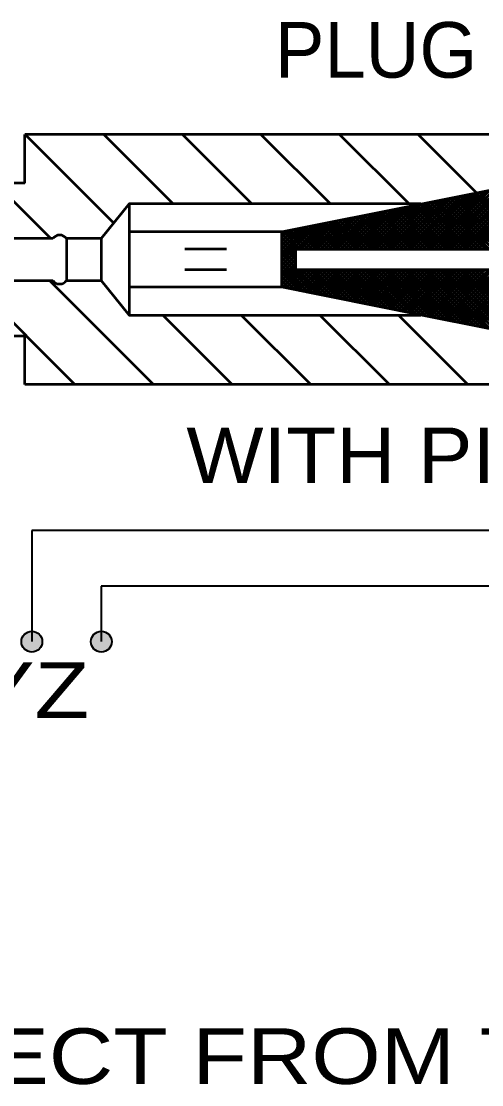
# Model space of a CAD drawing. Extents: x -1 to 679, y 0 to 440.
# Drawn here: x 153.3 to 169.87, y 329.9 to 368.17 of the extents above; entities that cross this region are included whole.
import ezdxf

# ---------------------------------------------------------------- set-up
doc = ezdxf.new("R2010")
doc.units = 0
doc.header["$LTSCALE"] = 0.8
doc.layers.add('1', color=7, linetype='Continuous', lineweight=53)

msp = doc.modelspace()

# ---------------------------------------------------------------- hatches: boundary and pattern name
at = {"layer": '1'}
for points in [[(154.0545, 345.8444, 1), (153.3045, 345.8444, 1)], [(156.5545, 345.8444, 1), (155.8045, 345.8444, 1)]]:
    msp.add_hatch(color=256, dxfattribs=at).paths.add_polyline_path(points)

# ---------------------------------------------------------------- linework, layer by layer
for p, q in [((153.4295, 362.3444), (153.4295, 364.0944)), ((180.6795, 364.0944), (153.4295, 364.0944)), ((156.6285, 360.9058), (153.4398, 364.0944)), ((158.7683, 361.5944), (156.2683, 364.0944)), ((161.5968, 361.5944), (159.0968, 364.0944)), ((164.4253, 361.5944), (161.9253, 364.0944)), ((167.2537, 361.5944), (164.7537, 364.0944)), ((169.6817, 361.9948), (167.5821, 364.0944)), ((169.1733, 359.9694), (171.578, 362.3741)), ((169.3148, 359.9694), (171.7548, 362.4095)), ((169.4562, 359.9694), (171.9316, 362.4448)), ((169.5976, 359.9694), (172.1083, 362.4802)), ((169.739, 359.9694), (172.2851, 362.5155)), ((153.4295, 362.3444), (146.9295, 362.3444)), ((154.3615, 360.3444), (152.3615, 362.3444)), ((167.7591, 359.9694), (169.8102, 362.0206)), ((167.9005, 359.9694), (169.987, 362.0559)), ((168.0419, 359.9694), (170.1637, 362.0913)), ((168.1833, 359.9694), (170.3406, 362.1267)), ((168.3247, 359.9694), (170.5173, 362.162)), ((168.4662, 359.9694), (170.6941, 362.1973)), ((168.6076, 359.9694), (170.8709, 362.2327)), ((168.749, 359.9694), (171.0477, 362.2681)), ((168.8905, 359.9694), (171.2244, 362.3034)), ((169.0319, 359.9694), (171.4013, 362.3388)), ((171.6965, 359.9694), (169.6728, 361.9931)), ((171.8379, 359.9694), (169.7907, 362.0167)), ((166.2034, 359.9694), (167.8657, 361.6317)), ((166.3448, 359.9694), (168.0425, 361.667)), ((166.4863, 359.9694), (168.2192, 361.7023)), ((166.6277, 359.9694), (168.396, 361.7378)), ((166.7692, 359.9694), (168.5728, 361.7731)), ((166.9106, 359.9694), (168.7496, 361.8084)), ((167.052, 359.9694), (168.9263, 361.8438)), ((167.1934, 359.9694), (169.1032, 361.8792)), ((167.3348, 359.9694), (169.2799, 361.9145)), ((167.4762, 359.9694), (169.4567, 361.9498)), ((167.6177, 359.9694), (169.6335, 361.9853)), ((169.4338, 359.9694), (167.7873, 361.616)), ((169.5752, 359.9694), (167.9051, 361.6395)), ((169.7166, 359.9694), (168.0229, 361.6631)), ((169.858, 359.9694), (168.1407, 361.6867)), ((169.9995, 359.9694), (168.2587, 361.7102)), ((170.1409, 359.9694), (168.3765, 361.7338)), ((170.2823, 359.9694), (168.4943, 361.7574)), ((170.4237, 359.9694), (168.6122, 361.7809)), ((170.5652, 359.9694), (168.73, 361.8045)), ((170.7066, 359.9694), (168.8479, 361.8281)), ((170.848, 359.9694), (168.9657, 361.8517)), ((170.9894, 359.9694), (169.0836, 361.8752)), ((171.1308, 359.9694), (169.2014, 361.8988)), ((171.2722, 359.9694), (169.3193, 361.9224)), ((171.4137, 359.9694), (169.4372, 361.9459)), ((171.5551, 359.9694), (169.555, 361.9695)), ((157.1795, 361.5944), (157.1795, 357.5944)), ((164.6478, 359.9694), (165.9212, 361.2428)), ((164.7892, 359.9694), (166.0979, 361.2781)), ((164.9307, 359.9694), (166.2747, 361.3134)), ((165.0721, 359.9694), (166.4515, 361.3488)), ((165.2135, 359.9694), (166.6283, 361.3842)), ((165.3549, 359.9694), (166.805, 361.4195)), ((165.4963, 359.9694), (166.9818, 361.4549)), ((165.6377, 359.9694), (167.1586, 361.4903)), ((165.7792, 359.9694), (167.3353, 361.5256)), ((167.171, 359.9694), (165.9016, 361.2388)), ((165.9206, 359.9694), (167.5122, 361.5609)), ((167.3124, 359.9694), (166.0195, 361.2624)), ((166.062, 359.9694), (167.6889, 361.5963)), ((167.4539, 359.9694), (166.1373, 361.286)), ((167.5953, 359.9694), (166.2552, 361.3096)), ((167.7368, 359.9694), (166.373, 361.3331)), ((167.8782, 359.9694), (166.4908, 361.3567)), ((168.0196, 359.9694), (166.6087, 361.3802)), ((168.161, 359.9694), (166.7266, 361.4038)), ((168.3024, 359.9694), (166.8444, 361.4274)), ((168.4438, 359.9694), (166.9622, 361.451)), ((168.5853, 359.9694), (167.0801, 361.4745)), ((168.7267, 359.9694), (167.198, 361.4981)), ((168.8681, 359.9694), (167.3158, 361.5217)), ((169.0095, 359.9694), (167.4337, 361.5453)), ((169.1509, 359.9694), (167.5515, 361.5688)), ((169.2923, 359.9694), (167.6694, 361.5924)), ((162.6795, 359.5567), (163.9766, 360.8538)), ((163.2336, 359.9694), (164.1534, 360.8892)), ((163.375, 359.9694), (164.3302, 360.9246)), ((163.5164, 359.9694), (164.5069, 360.9599)), ((163.6578, 359.9694), (164.6838, 360.9952)), ((163.7993, 359.9694), (164.8605, 361.0306)), ((164.7668, 359.9694), (163.8982, 360.8382)), ((163.9408, 359.9694), (165.0373, 361.066)), ((164.9083, 359.9694), (164.016, 360.8617)), ((164.0822, 359.9694), (165.214, 361.1013)), ((165.0497, 359.9694), (164.1338, 360.8852)), ((164.2236, 359.9694), (165.3908, 361.1367)), ((165.1912, 359.9694), (164.2517, 360.9088)), ((164.365, 359.9694), (165.5676, 361.172)), ((165.3326, 359.9694), (164.3696, 360.9324)), ((165.474, 359.9694), (164.4874, 360.956)), ((164.5064, 359.9694), (165.7443, 361.2074)), ((165.6154, 359.9694), (164.6052, 360.9796)), ((165.7568, 359.9694), (164.7231, 361.0032)), ((165.8982, 359.9694), (164.8409, 361.0267)), ((166.0397, 359.9694), (164.9588, 361.0503)), ((166.1811, 359.9694), (165.0767, 361.0738)), ((166.3225, 359.9694), (165.1945, 361.0974)), ((166.4639, 359.9694), (165.3123, 361.121)), ((166.6053, 359.9694), (165.4302, 361.1446)), ((166.7467, 359.9694), (165.5481, 361.1682)), ((166.8882, 359.9694), (165.6659, 361.1917)), ((167.0296, 359.9694), (165.7837, 361.2152)), ((162.6795, 360.5944), (157.1795, 360.5944)), ((162.6795, 359.6982), (163.7998, 360.8185)), ((162.6795, 359.8396), (163.6231, 360.7832)), ((162.6795, 359.981), (163.4462, 360.7477)), ((162.6795, 360.1224), (163.2695, 360.7124)), ((162.6795, 360.2638), (163.0927, 360.6771)), ((162.6795, 360.4052), (162.9159, 360.6417)), ((162.6795, 360.5467), (162.7392, 360.6063)), ((162.6903, 360.5966), (162.6795, 360.5944)), ((162.6795, 358.5944), (162.6795, 360.5944)), ((162.6903, 360.5686), (162.6795, 360.5794)), ((163.2113, 359.9694), (162.6795, 360.5012)), ((162.6795, 360.4572), (162.6903, 360.468)), ((163.3527, 359.9694), (162.7197, 360.6024)), ((163.4941, 359.9694), (162.8375, 360.626)), ((163.6355, 359.9694), (162.9553, 360.6496)), ((163.7769, 359.9694), (163.0732, 360.6732)), ((163.9183, 359.9694), (163.191, 360.6968)), ((164.0598, 359.9694), (163.3089, 360.7203)), ((164.2012, 359.9694), (163.4267, 360.7438)), ((164.3426, 359.9694), (163.5446, 360.7674)), ((164.484, 359.9694), (163.6624, 360.791)), ((164.6254, 359.9694), (163.7802, 360.8146)), ((154.4295, 360.3444), (138.4295, 360.3444)), ((154.9295, 360.3444), (154.9295, 358.8444)), ((156.1795, 360.3444), (156.1795, 358.8444)), ((162.6903, 360.4272), (162.6795, 360.438)), ((163.1795, 359.8597), (162.6795, 360.3597)), ((162.6795, 360.3157), (162.6903, 360.3266)), ((162.6903, 360.2858), (162.6795, 360.2966)), ((163.1795, 359.7183), (162.6795, 360.2183)), ((162.6795, 360.1743), (162.6903, 360.1852)), ((162.6903, 360.1443), (162.6795, 360.1552)), ((163.1795, 359.5769), (162.6795, 360.0769)), ((160.6795, 359.9694), (159.1795, 359.9694)), ((162.6795, 360.0329), (162.6903, 360.0437)), ((162.6903, 360.0029), (162.6795, 360.0138)), ((163.1795, 359.4355), (162.6795, 359.9355)), ((162.6795, 359.4153), (163.1795, 359.9153)), ((162.6795, 359.8914), (162.6903, 359.9022)), ((162.6903, 359.8614), (162.6795, 359.8723)), ((163.1795, 359.2941), (162.6795, 359.7941)), ((162.6795, 359.2739), (163.1795, 359.7739)), ((162.6795, 359.75), (162.6903, 359.7608)), ((164.0023, 358.3298), (162.6795, 359.6526)), ((162.6795, 359.1325), (163.1795, 359.6325)), ((163.8255, 358.3653), (162.6795, 359.5112)), ((162.6795, 358.9911), (163.1795, 359.4911)), ((162.6903, 359.4372), (162.6795, 359.448)), ((163.6488, 358.4006), (162.6795, 359.3698)), ((162.6795, 358.8497), (163.1795, 359.3497)), ((162.6795, 359.3257), (162.6903, 359.3366)), ((160.6795, 359.2194), (159.1795, 359.2194)), ((162.6903, 359.2957), (162.6795, 359.3066)), ((163.4719, 358.4359), (162.6795, 359.2283)), ((162.6795, 358.7082), (163.1908, 359.2194)), ((162.6795, 359.1843), (162.6903, 359.1952)), ((162.6903, 359.1543), (162.6795, 359.1652)), ((163.2952, 358.4712), (162.6795, 359.0869)), ((162.6795, 359.0429), (162.6903, 359.0537)), ((162.6903, 359.0129), (162.6795, 359.0238)), ((163.1184, 358.5067), (162.6795, 358.9455)), ((162.7025, 358.5898), (163.3322, 359.2194)), ((162.8204, 358.5662), (163.4736, 359.2194)), ((162.9382, 358.5427), (163.615, 359.2194)), ((163.0561, 358.5191), (163.7564, 359.2194)), ((163.1739, 358.4955), (163.8978, 359.2194)), ((164.1791, 358.2945), (163.2542, 359.2194)), ((163.2918, 358.4719), (164.0392, 359.2194)), ((164.3558, 358.2592), (163.3956, 359.2194)), ((163.4097, 358.4484), (164.1807, 359.2194)), ((163.5275, 358.4248), (164.3221, 359.2194)), ((164.5326, 358.2237), (163.537, 359.2194)), ((163.6453, 358.4013), (164.4635, 359.2194)), ((164.7094, 358.1884), (163.6784, 359.2194)), ((163.7632, 358.3777), (164.6049, 359.2194)), ((164.8862, 358.1531), (163.8198, 359.2194)), ((163.881, 358.3541), (164.7463, 359.2194)), ((165.0629, 358.1178), (163.9613, 359.2194)), ((163.9989, 358.3305), (164.8877, 359.2194)), ((165.2397, 358.0823), (164.1027, 359.2194)), ((164.1167, 358.307), (165.0292, 359.2194)), ((164.2346, 358.2834), (165.1706, 359.2194)), ((165.4165, 358.047), (164.2441, 359.2194)), ((164.3524, 358.2598), (165.312, 359.2194)), ((165.5932, 358.0117), (164.3855, 359.2194)), ((164.4702, 358.2362), (165.4534, 359.2194)), ((165.7701, 357.9762), (164.5269, 359.2194)), ((164.5882, 358.2127), (165.5948, 359.2194)), ((165.9468, 357.9409), (164.6683, 359.2194)), ((164.706, 358.1891), (165.7363, 359.2194)), ((166.1236, 357.9056), (164.8098, 359.2194)), ((164.8238, 358.1655), (165.8777, 359.2194)), ((164.9417, 358.142), (166.0192, 359.2194)), ((166.3004, 357.8702), (164.9512, 359.2194)), ((165.0595, 358.1184), (166.1606, 359.2194)), ((166.4772, 357.8348), (165.0926, 359.2194)), ((165.1774, 358.0948), (166.302, 359.2194)), ((166.6539, 357.7995), (165.234, 359.2194)), ((165.2952, 358.0712), (166.4434, 359.2194)), ((166.8307, 357.7642), (165.3754, 359.2194)), ((165.4131, 358.0477), (166.5848, 359.2194)), ((167.0075, 357.7287), (165.5168, 359.2194)), ((165.5309, 358.0241), (166.7262, 359.2194)), ((165.6488, 358.0005), (166.8677, 359.2194)), ((167.1842, 357.6934), (165.6583, 359.2194)), ((165.7667, 357.977), (167.0091, 359.2194)), ((167.3611, 357.6581), (165.7997, 359.2194)), ((165.8845, 357.9534), (167.1505, 359.2194)), ((167.5378, 357.6227), (165.9412, 359.2194)), ((166.0023, 357.9298), (167.2919, 359.2194)), ((167.7146, 357.5873), (166.0826, 359.2194)), ((166.1202, 357.9062), (167.4333, 359.2194)), ((167.8914, 357.552), (166.224, 359.2194)), ((166.238, 357.8827), (167.5747, 359.2194)), ((166.3559, 357.8591), (167.7162, 359.2194)), ((168.0682, 357.5167), (166.3654, 359.2194)), ((166.4737, 357.8356), (167.8576, 359.2194)), ((168.2449, 357.4813), (166.5068, 359.2194)), ((166.5916, 357.812), (167.999, 359.2194)), ((168.4218, 357.4459), (166.6482, 359.2194)), ((166.7094, 357.7884), (168.1405, 359.2194)), ((168.5985, 357.4106), (166.7897, 359.2194)), ((166.8273, 357.7648), (168.2819, 359.2194)), ((168.7752, 357.3752), (166.9311, 359.2194)), ((166.9452, 357.7412), (168.4233, 359.2194)), ((167.063, 357.7177), (168.5648, 359.2194)), ((168.952, 357.3399), (167.0725, 359.2194)), ((167.1808, 357.6941), (168.7062, 359.2194)), ((169.1288, 357.3045), (167.2139, 359.2194)), ((167.2987, 357.6706), (168.8476, 359.2194)), ((169.3056, 357.2692), (167.3553, 359.2194)), ((167.4166, 357.647), (168.989, 359.2194)), ((169.4823, 357.2338), (167.4967, 359.2194)), ((167.5344, 357.6234), (169.1304, 359.2194)), ((169.6592, 357.1985), (167.6382, 359.2194)), ((167.6522, 357.5998), (169.2718, 359.2194)), ((167.7701, 357.5763), (169.4133, 359.2194)), ((169.8359, 357.1631), (167.7796, 359.2194)), ((167.8879, 357.5527), (169.5547, 359.2194)), ((170.0127, 357.1277), (167.921, 359.2194)), ((168.0058, 357.5292), (169.6961, 359.2194)), ((170.1895, 357.0924), (168.0624, 359.2194)), ((168.1237, 357.5056), (169.8375, 359.2194)), ((170.3663, 357.0571), (168.2039, 359.2194)), ((168.2415, 357.482), (169.9789, 359.2194)), ((170.543, 357.0217), (168.3453, 359.2194)), ((168.3593, 357.4584), (170.1203, 359.2194)), ((168.4772, 357.4348), (170.2618, 359.2194)), ((170.7198, 356.9863), (168.4868, 359.2194)), ((168.5951, 357.4112), (170.4032, 359.2194)), ((170.8966, 356.951), (168.6282, 359.2194)), ((168.7129, 357.3877), (170.5446, 359.2194)), ((171.0733, 356.9157), (168.7696, 359.2194)), ((168.8307, 357.3642), (170.6861, 359.2194)), ((171.2501, 356.8802), (168.911, 359.2194)), ((168.9486, 357.3406), (170.8275, 359.2194)), ((171.4269, 356.8449), (169.0524, 359.2194)), ((169.0665, 357.317), (170.9689, 359.2194)), ((169.1843, 357.2934), (171.1103, 359.2194)), ((171.6037, 356.8096), (169.1938, 359.2194)), ((169.3022, 357.2698), (171.2517, 359.2194)), ((171.7804, 356.7742), (169.3353, 359.2194)), ((169.42, 357.2462), (171.3932, 359.2194)), ((171.9572, 356.7388), (169.4767, 359.2194)), ((169.5379, 357.2227), (171.5346, 359.2194)), ((172.134, 356.7035), (169.6181, 359.2194)), ((169.6557, 357.1992), (171.676, 359.2194)), ((172.3107, 356.6682), (169.7595, 359.2194)), ((169.7736, 357.1756), (171.8174, 359.2194)), ((138.4295, 358.8444), (154.4295, 358.8444)), ((153.482, 356.8444), (151.482, 358.8444)), ((158.0604, 355.0944), (154.3104, 358.8444)), ((162.6795, 358.5944), (157.1795, 358.5944)), ((162.6795, 358.9015), (162.6903, 358.9123)), ((162.6903, 358.8715), (162.6795, 358.8823)), ((162.9416, 358.542), (162.6795, 358.8041)), ((162.6795, 358.7601), (162.6903, 358.7709)), ((162.6903, 358.7301), (162.6795, 358.7409)), ((162.7648, 358.5773), (162.6795, 358.6627)), ((162.6795, 358.6187), (162.6903, 358.6295)), ((162.6858, 358.5932), (162.6795, 358.5995)), ((162.6903, 358.5922), (162.6795, 358.5944)), ((160.8888, 355.0944), (158.3888, 357.5944)), ((163.7173, 355.0944), (161.2173, 357.5944)), ((166.5457, 355.0944), (164.0457, 357.5944)), ((169.3741, 355.0944), (166.8741, 357.5944)), ((146.9295, 356.8444), (153.4295, 356.8444)), ((155.232, 355.0944), (153.4295, 356.8969)), ((153.4295, 355.0944), (153.4295, 356.8444)), ((180.6795, 355.0944), (153.4295, 355.0944))]:
    msp.add_line(p, q, dxfattribs=at)
at = {"layer": '1', "lineweight": 35}
for p, q in [((190.6795, 349.8444), (153.6795, 349.8444)), ((153.6795, 349.8444), (153.6795, 345.8444)), ((200.1795, 347.8444), (156.1795, 347.8444)), ((156.1795, 347.8444), (156.1795, 345.8444))]:
    msp.add_line(p, q, dxfattribs=at)
at = {"layer": '1'}
for points in [[(162.7016, 360.5988), (172.6795, 362.5944), (180.6795, 362.5944), (193.1795, 362.5944), (193.1795, 360.5944), (193.1795, 358.5944), (193.1795, 356.5944), (172.6795, 356.5944), (167.6793, 357.5944), (162.6795, 358.5944)], [(167.6795, 361.5944), (157.1795, 361.5944), (156.1795, 360.3444), (154.9295, 360.3444)], [(154.9295, 358.8444), (156.1795, 358.8444), (157.1795, 357.5944), (167.6795, 357.5944)]]:
    msp.add_lwpolyline(points, dxfattribs=at)
msp.add_lwpolyline([(163.1795, 359.2194), (163.1795, 359.9694), (192.6795, 359.9694), (192.6795, 359.2194)], close=True, dxfattribs=at)
at = {"layer": '1', "lineweight": 35}
for centre in [(153.6795, 345.8444), (156.1795, 345.8444)]:
    msp.add_circle(centre, 0.375, dxfattribs=at)
at = {"layer": '1'}
for centre, start, end in [((154.6795, 360.1693), 35.00803, 144.99197), ((154.6795, 359.0195), 215.00803, 324.99197)]:
    msp.add_arc(centre, 0.3052, start, end, dxfattribs=at)

# ---------------------------------------------------------------- texts
msp.add_text('PLUG', height=2, dxfattribs=at).set_placement((162.4244, 366.1367))
for s, width, p in [('WITH PIN', 1.1, (159.2395, 351.5486)), ('IDENTIFYING SYMBOLS I - WX - YZ', 1.2, (102.2433, 343.0997)), ('TO SPECIFY THE PROPER KIT FOR AN INSTALLATION SELECT FROM THE TABLES BELOW', 1.2, (61.7367, 329.93))]:
    msp.add_text(s, height=2, dxfattribs=dict(at, width=width)).set_placement(p)

doc.saveas('drawing.dxf')
